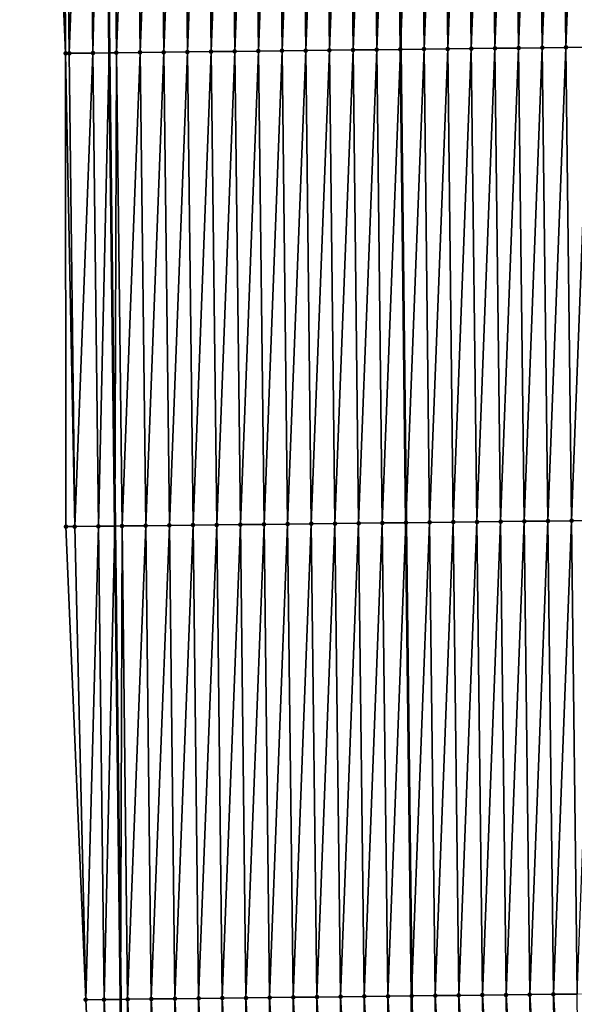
# Model space of a CAD drawing. Header units: feet. Extents: x 2007189 to 2022806, y 818621 to 837694.
# Tile 445 of 656: x 2011342 to 2011366, y 829847 to 829888. Entities that reach past the tile are written whole.
import ezdxf

# ---------------------------------------------------------------- set-up
doc = ezdxf.new("R2010")
doc.units = ezdxf.units.FT
doc.header["$MEASUREMENT"] = 0
for name, color, linetype, lineweight in [('EP_Travel Lane', 172, 'Continuous', 53), ('Road Shots', 141, 'Continuous', 100), ('Road X-Section', 40, 'Continuous', 13), ('STRIPING', 60, 'Continuous', 53)]:
    doc.layers.add(name, color=color, linetype=linetype, lineweight=lineweight)
doc.layers.add('I-77-MM17-21_SB-Surface-Border', color=7, linetype='Continuous')
doc.layers.add('I-77-MM17-21_SB-Surface-TIN', color=7, linetype='Continuous')

msp = doc.modelspace()

# ---------------------------------------------------------------- linework, layer by layer
at = {"layer": 'EP_Travel Lane'}
msp.add_polyline3d([(2011344.186968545, 830046.8779336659, 322.9936721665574), (2011344.42293212, 830026.8797631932, 322.8613588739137), (2011344.658897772, 830006.8814166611, 322.7549636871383), (2011344.89486232, 829986.883163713, 322.6347683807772), (2011345.130824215, 829966.8851356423, 322.4814640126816), (2011345.366787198, 829946.8870153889, 322.3417379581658), (2011345.602749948, 829926.8889147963, 322.1991160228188), (2011345.83871371, 829906.8907284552, 322.0691247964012), (2011346.074677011, 829886.892581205, 321.933375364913), (2011346.310638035, 829866.8946269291, 321.7692008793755), (2011346.54660245, 829846.8963853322, 321.6473641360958), (2011346.754368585, 829826.9299064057, 321.5254912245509), (2011346.958830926, 829806.9311855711, 321.4260639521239), (2011347.163291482, 829786.9326392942, 321.2980716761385), (2011347.367752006, 829766.9340962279, 321.1695711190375), (2011347.572211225, 829746.9356807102, 321.0201643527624), (2011347.77667085, 829726.9372255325, 320.8772647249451), (2011347.981133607, 829706.9384640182, 320.784511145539)], dxfattribs=at)
at = {"layer": 'I-77-MM17-21_SB-Surface-Border', "color": 3, "linetype": 'Continuous', "lineweight": -3}
msp.add_polyline3d([(2011347.614775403, 829706.9347306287, 320.7751653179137), (2011347.147484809, 829726.9308049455, 320.8626599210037), (2011345.864138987, 829746.9182910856, 320.9738803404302), (2011344.753835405, 829766.9074934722, 321.097248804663), (2011346.501103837, 829786.925865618, 321.2853714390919), (2011345.630059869, 829806.9176569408, 321.3901583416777), (2011346.034659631, 829826.9225764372, 321.506434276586), (2011345.0812635, 829846.8794237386, 321.5990251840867), (2011344.240529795, 829866.8706059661, 321.7096060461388), (2011344.230729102, 829886.8712226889, 321.8746733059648), (2011343.382861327, 829906.8622909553, 321.9896572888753), (2011344.960706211, 829926.8814643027, 322.1806910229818), (2011343.873685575, 829946.8696913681, 322.2985306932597), (2011344.033662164, 829966.8723848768, 322.4527653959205), (2011342.288369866, 829986.8529598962, 322.5536640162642), (2011343.26540961, 830006.8652320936, 322.7170454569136), (2011342.745049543, 830026.8602885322, 322.8137895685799), (2011342.829356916, 830046.8621758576, 322.955245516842)], dxfattribs=at)
at = {"layer": 'I-77-MM17-21_SB-Surface-TIN', "color": 128, "linetype": 'Continuous', "lineweight": -3}
for points in [[(2011351.380503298, 829886.9544580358, 322.0405392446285), (2011352.144473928, 829906.9642168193, 322.2038118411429), (2011351.144541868, 829906.9525594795, 322.1830382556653)], [(2011351.380503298, 829886.9544580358, 322.0405392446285), (2011352.380435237, 829886.9661256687, 322.0597966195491), (2011352.144473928, 829906.9642168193, 322.2038118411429)], [(2011352.380435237, 829886.9661256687, 322.0597966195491), (2011353.144406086, 829906.9758660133, 322.2257852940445), (2011352.144473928, 829906.9642168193, 322.2038118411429)], [(2011352.380435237, 829886.9661256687, 322.0597966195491), (2011353.380367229, 829886.9777888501, 322.0797097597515), (2011353.144406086, 829906.9758660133, 322.2257852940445)], [(2011353.380367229, 829886.9777888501, 322.0797097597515), (2011354.144338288, 829906.9875113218, 322.24833107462), (2011353.144406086, 829906.9758660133, 322.2257852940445)], [(2011353.380367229, 829886.9777888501, 322.0797097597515), (2011354.380299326, 829886.9894431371, 322.1009330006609), (2011354.144338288, 829906.9875113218, 322.24833107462)], [(2011354.380299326, 829886.9894431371, 322.1009330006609), (2011355.14427057, 829906.9991499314, 322.2718636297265), (2011354.144338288, 829906.9875113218, 322.24833107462)], [(2011354.380299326, 829886.9894431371, 322.1009330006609), (2011355.380231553, 829887.0010864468, 322.1237732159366), (2011355.14427057, 829906.9991499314, 322.2718636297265)], [(2011355.380231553, 829887.0010864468, 322.1237732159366), (2011356.144202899, 829907.0107845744, 322.2959804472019), (2011355.14427057, 829906.9991499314, 322.2718636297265)], [(2011355.380231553, 829887.0010864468, 322.1237732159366), (2011356.380163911, 829887.0127185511, 322.1482640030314), (2011356.144202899, 829907.0107845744, 322.2959804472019)], [(2011356.380163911, 829887.0127185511, 322.1482640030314), (2011357.144135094, 829907.0224304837, 322.3184377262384), (2011356.144202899, 829907.0107845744, 322.2959804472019)], [(2011356.380163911, 829887.0127185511, 322.1482640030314), (2011357.380096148, 829887.0243610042, 322.1712303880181), (2011357.144135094, 829907.0224304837, 322.3184377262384)], [(2011357.380096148, 829887.0243610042, 322.1712303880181), (2011358.144067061, 829907.0340958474, 322.3380293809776), (2011357.144135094, 829907.0224304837, 322.3184377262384)], [(2011357.380096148, 829887.0243610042, 322.1712303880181), (2011358.380028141, 829887.0360240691, 322.1911606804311), (2011358.144067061, 829907.0340958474, 322.3380293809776)], [(2011358.380028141, 829887.0360240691, 322.1911606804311), (2011358.14531857, 829907.0341104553, 322.3380527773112), (2011358.144067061, 829907.0340958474, 322.3380293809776)], [(2011359.143998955, 829907.0457673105, 322.3567226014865), (2011358.14531857, 829907.0341104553, 322.3380527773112), (2011358.381280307, 829887.0360386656, 322.1911868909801)], [(2011358.380028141, 829887.0360240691, 322.1911606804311), (2011358.381280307, 829887.0360386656, 322.1911868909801), (2011358.14531857, 829907.0341104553, 322.3380527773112)], [(2011359.379960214, 829887.047680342, 322.2120914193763), (2011359.143998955, 829907.0457673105, 322.3567226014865), (2011358.381280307, 829887.0360386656, 322.1911868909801)], [(2011359.379960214, 829887.047680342, 322.2120914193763), (2011360.143930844, 829907.0574392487, 322.3753458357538), (2011359.143998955, 829907.0457673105, 322.3567226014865)], [(2011359.379960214, 829887.047680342, 322.2120914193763), (2011360.379892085, 829887.0593538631, 322.2304814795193), (2011360.143930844, 829907.0574392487, 322.3753458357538)], [(2011360.379892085, 829887.0593538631, 322.2304814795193), (2011361.143862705, 829907.0691135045, 322.3936277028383), (2011360.143930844, 829907.0574392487, 322.3753458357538)], [(2011360.379892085, 829887.0593538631, 322.2304814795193), (2011361.379823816, 829887.0710390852, 322.2471480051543), (2011361.143862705, 829907.0691135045, 322.3936277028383)], [(2011361.379823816, 829887.0710390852, 322.2471480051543), (2011362.143794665, 829907.0807793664, 322.4131459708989), (2011361.143862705, 829907.0691135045, 322.3936277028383)], [(2011361.379823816, 829887.0710390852, 322.2471480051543), (2011362.379755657, 829887.082715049, 322.265178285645), (2011362.143794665, 829907.0807793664, 322.4131459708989)], [(2011362.379755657, 829887.082715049, 322.265178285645), (2011363.143726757, 829907.092434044, 322.4343116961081), (2011362.143794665, 829907.0807793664, 322.4131459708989)], [(2011362.379755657, 829887.082715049, 322.265178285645), (2011363.379687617, 829887.0943809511, 322.2846906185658), (2011363.143726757, 829907.092434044, 322.4343116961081)], [(2011363.379687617, 829887.0943809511, 322.2846906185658), (2011364.143658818, 829907.104091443, 322.4550765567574), (2011363.143726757, 829907.092434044, 322.4343116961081)], [(2011363.379687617, 829887.0943809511, 322.2846906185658), (2011364.379619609, 829887.1060441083, 322.3046073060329), (2011364.143658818, 829907.104091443, 322.4550765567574)], [(2011364.379619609, 829887.1060441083, 322.3046073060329), (2011365.143590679, 829907.1157656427, 322.4733666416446), (2011364.143658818, 829907.104091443, 322.4550765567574)], [(2011364.379619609, 829887.1060441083, 322.3046073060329), (2011365.379551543, 829887.1177121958, 322.3237977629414), (2011365.143590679, 829907.1157656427, 322.4733666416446)], [(2011365.379551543, 829887.1177121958, 322.3237977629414), (2011366.143522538, 829907.1274401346, 322.4916137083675), (2011365.143590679, 829907.1157656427, 322.4733666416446)], [(2011365.379551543, 829887.1177121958, 322.3237977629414), (2011366.379483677, 829887.1293633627, 322.3454805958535), (2011366.143522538, 829907.1274401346, 322.4916137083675)], [(2011344.230729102, 829886.8712226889, 321.8746733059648), (2011344.145015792, 829906.8710978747, 322.0170344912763), (2011343.382861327, 829906.8622909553, 321.9896572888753)], [(2011344.380977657, 829886.8729596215, 321.8799574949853), (2011345.144948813, 829906.882673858, 322.0497919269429), (2011344.145015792, 829906.8710978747, 322.0170344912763)], [(2011344.230729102, 829886.8712226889, 321.8746733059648), (2011344.380977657, 829886.8729596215, 321.8799574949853), (2011344.145015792, 829906.8710978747, 322.0170344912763)], [(2011344.380977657, 829886.8729596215, 321.8799574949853), (2011345.380910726, 829886.8845315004, 321.9133194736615), (2011345.144948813, 829906.882673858, 322.0497919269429)], [(2011345.380910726, 829886.8845315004, 321.9133194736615), (2011345.83871371, 829906.8907284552, 322.0691247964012), (2011345.144948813, 829906.882673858, 322.0497919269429)], [(2011345.380910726, 829886.8845315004, 321.9133194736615), (2011346.074677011, 829886.892581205, 321.933375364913), (2011345.83871371, 829906.8907284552, 322.0691247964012)], [(2011346.144881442, 829906.8942830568, 322.0776566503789), (2011345.83871371, 829906.8907284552, 322.0691247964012), (2011346.074677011, 829886.892581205, 321.933375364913)], [(2011346.380843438, 829886.8961336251, 321.9422262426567), (2011346.144881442, 829906.8942830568, 322.0776566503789), (2011346.074677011, 829886.892581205, 321.933375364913)], [(2011346.380843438, 829886.8961336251, 321.9422262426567), (2011347.144813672, 829906.9059260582, 322.1005422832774), (2011346.144881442, 829906.8942830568, 322.0776566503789)], [(2011346.380843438, 829886.8961336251, 321.9422262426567), (2011347.380775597, 829886.9077826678, 321.9642220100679), (2011347.144813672, 829906.9059260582, 322.1005422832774)], [(2011347.380775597, 829886.9077826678, 321.9642220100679), (2011348.144745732, 829906.9175834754, 322.1213044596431), (2011347.144813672, 829906.9059260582, 322.1005422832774)], [(2011347.380775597, 829886.9077826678, 321.9642220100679), (2011348.380707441, 829886.9194584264, 321.9822824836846), (2011348.144745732, 829906.9175834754, 322.1213044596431)], [(2011348.380707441, 829886.9194584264, 321.9822824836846), (2011349.144677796, 829906.9292405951, 322.1421104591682), (2011348.144745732, 829906.9175834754, 322.1213044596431)], [(2011348.380707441, 829886.9194584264, 321.9822824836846), (2011349.380639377, 829886.9311263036, 322.0015039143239), (2011349.144677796, 829906.9292405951, 322.1421104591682)], [(2011349.380639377, 829886.9311263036, 322.0015039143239), (2011350.144609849, 829906.9408985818, 322.1627887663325), (2011349.144677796, 829906.9292405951, 322.1421104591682)], [(2011349.380639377, 829886.9311263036, 322.0015039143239), (2011350.380571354, 829886.942790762, 322.0212289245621), (2011350.144609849, 829906.9408985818, 322.1627887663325)], [(2011350.380571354, 829886.942790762, 322.0212289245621), (2011351.144541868, 829906.9525594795, 322.1830382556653), (2011350.144609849, 829906.9408985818, 322.1627887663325)], [(2011350.380571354, 829886.942790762, 322.0212289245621), (2011351.380503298, 829886.9544580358, 322.0405392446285), (2011351.144541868, 829906.9525594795, 322.1830382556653)], [(2011353.616327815, 829866.9797589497, 321.926672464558), (2011354.380299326, 829886.9894431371, 322.1009330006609), (2011353.380367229, 829886.9777888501, 322.0797097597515)], [(2011353.616327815, 829866.9797589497, 321.926672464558), (2011354.616260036, 829866.9914027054, 321.9494469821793), (2011354.380299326, 829886.9894431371, 322.1009330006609)], [(2011354.616260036, 829866.9914027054, 321.9494469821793), (2011355.380231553, 829887.0010864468, 322.1237732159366), (2011354.380299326, 829886.9894431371, 322.1009330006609)], [(2011354.616260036, 829866.9914027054, 321.9494469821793), (2011355.616192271, 829867.003045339, 321.9723867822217), (2011355.380231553, 829887.0010864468, 322.1237732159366)], [(2011355.616192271, 829867.003045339, 321.9723867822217), (2011356.380163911, 829887.0127185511, 322.1482640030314), (2011355.380231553, 829887.0010864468, 322.1237732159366)], [(2011355.616192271, 829867.003045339, 321.9723867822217), (2011356.616124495, 829867.0146887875, 321.9952065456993), (2011356.380163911, 829887.0127185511, 322.1482640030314)], [(2011356.616124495, 829867.0146887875, 321.9952065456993), (2011357.380096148, 829887.0243610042, 322.1712303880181), (2011356.380163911, 829887.0127185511, 322.1482640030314)], [(2011356.616124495, 829867.0146887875, 321.9952065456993), (2011357.61605659, 829867.0263432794, 322.0163996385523), (2011357.380096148, 829887.0243610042, 322.1712303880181)], [(2011357.61605659, 829867.0263432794, 322.0163996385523), (2011358.380028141, 829887.0360240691, 322.1911606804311), (2011357.380096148, 829887.0243610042, 322.1712303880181)], [(2011357.61605659, 829867.0263432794, 322.0163996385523), (2011358.615988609, 829867.038004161, 322.036651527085), (2011358.380028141, 829887.0360240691, 322.1911606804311)], [(2011358.615988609, 829867.038004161, 322.036651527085), (2011358.381280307, 829887.0360386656, 322.1911868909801), (2011358.380028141, 829887.0360240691, 322.1911606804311)], [(2011359.379960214, 829887.047680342, 322.2120914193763), (2011358.381280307, 829887.0360386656, 322.1911868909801), (2011358.617241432, 829867.0380187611, 322.036678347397)], [(2011358.615988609, 829867.038004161, 322.036651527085), (2011358.617241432, 829867.0380187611, 322.036678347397), (2011358.381280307, 829887.0360386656, 322.1911868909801)], [(2011359.61592072, 829867.0496572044, 322.0580579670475), (2011359.379960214, 829887.047680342, 322.2120914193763), (2011358.617241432, 829867.0380187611, 322.036678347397)], [(2011359.61592072, 829867.0496572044, 322.0580579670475), (2011360.379892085, 829887.0593538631, 322.2304814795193), (2011359.379960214, 829887.047680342, 322.2120914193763)], [(2011359.61592072, 829867.0496572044, 322.0580579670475), (2011360.615852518, 829867.0613369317, 322.0755338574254), (2011360.379892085, 829887.0593538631, 322.2304814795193)], [(2011360.615852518, 829867.0613369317, 322.0755338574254), (2011361.379823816, 829887.0710390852, 322.2471480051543), (2011360.379892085, 829887.0593538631, 322.2304814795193)], [(2011360.615852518, 829867.0613369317, 322.0755338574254), (2011361.61578419, 829867.0730271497, 322.0914644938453), (2011361.379823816, 829887.0710390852, 322.2471480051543)], [(2011361.61578419, 829867.0730271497, 322.0914644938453), (2011362.379755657, 829887.082715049, 322.265178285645), (2011361.379823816, 829887.0710390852, 322.2471480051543)], [(2011361.61578419, 829867.0730271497, 322.0914644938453), (2011362.615716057, 829867.084700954, 322.1098128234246), (2011362.379755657, 829887.082715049, 322.265178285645)], [(2011362.615716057, 829867.084700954, 322.1098128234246), (2011363.379687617, 829887.0943809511, 322.2846906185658), (2011362.379755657, 829887.082715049, 322.265178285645)], [(2011362.615716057, 829867.084700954, 322.1098128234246), (2011363.615648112, 829867.0963587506, 322.1305191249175), (2011363.379687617, 829887.0943809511, 322.2846906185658)], [(2011363.615648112, 829867.0963587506, 322.1305191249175), (2011364.379619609, 829887.1060441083, 322.3046073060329), (2011363.379687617, 829887.0943809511, 322.2846906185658)], [(2011363.615648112, 829867.0963587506, 322.1305191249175), (2011364.615580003, 829867.1080305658, 322.1491604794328), (2011364.379619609, 829887.1060441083, 322.3046073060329)], [(2011364.615580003, 829867.1080305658, 322.1491604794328), (2011365.379551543, 829887.1177121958, 322.3237977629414), (2011364.379619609, 829887.1060441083, 322.3046073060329)], [(2011364.615580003, 829867.1080305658, 322.1491604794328), (2011365.61551174, 829867.1197152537, 322.1659056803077), (2011365.379551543, 829887.1177121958, 322.3237977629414)], [(2011365.61551174, 829867.1197152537, 322.1659056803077), (2011366.379483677, 829887.1293633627, 322.3454805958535), (2011365.379551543, 829887.1177121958, 322.3237977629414)], [(2011365.61551174, 829867.1197152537, 322.1659056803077), (2011366.615443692, 829867.1313818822, 322.1853110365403), (2011366.379483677, 829887.1293633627, 322.3454805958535)], [(2011344.616937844, 829866.8749635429, 321.7219382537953), (2011344.380977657, 829886.8729596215, 321.8799574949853), (2011344.230729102, 829886.8712226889, 321.8746733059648)], [(2011344.240529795, 829866.8706059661, 321.7096060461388), (2011344.616937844, 829866.8749635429, 321.7219382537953), (2011344.230729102, 829886.8712226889, 321.8746733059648)], [(2011344.616937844, 829866.8749635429, 321.7219382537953), (2011345.380910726, 829886.8845315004, 321.9133194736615), (2011344.380977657, 829886.8729596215, 321.8799574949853)], [(2011344.616937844, 829866.8749635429, 321.7219382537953), (2011345.616870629, 829866.8865594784, 321.751756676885), (2011345.380910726, 829886.8845315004, 321.9133194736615)], [(2011345.616870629, 829866.8865594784, 321.751756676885), (2011346.074677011, 829886.892581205, 321.933375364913), (2011345.380910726, 829886.8845315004, 321.9133194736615)], [(2011345.616870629, 829866.8865594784, 321.751756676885), (2011346.310638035, 829866.8946269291, 321.7692008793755), (2011346.074677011, 829886.892581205, 321.933375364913)], [(2011346.380843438, 829886.8961336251, 321.9422262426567), (2011346.074677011, 829886.892581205, 321.933375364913), (2011346.310638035, 829866.8946269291, 321.7692008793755)], [(2011346.61680304, 829866.8981871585, 321.77689914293), (2011346.380843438, 829886.8961336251, 321.9422262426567), (2011346.310638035, 829866.8946269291, 321.7692008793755)], [(2011346.61680304, 829866.8981871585, 321.77689914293), (2011347.380775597, 829886.9077826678, 321.9642220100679), (2011346.380843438, 829886.8961336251, 321.9422262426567)], [(2011346.61680304, 829866.8981871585, 321.77689914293), (2011347.61673514, 829866.9098412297, 321.7981541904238), (2011347.380775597, 829886.9077826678, 321.9642220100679)], [(2011347.61673514, 829866.9098412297, 321.7981541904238), (2011348.380707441, 829886.9194584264, 321.9822824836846), (2011347.380775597, 829886.9077826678, 321.9642220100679)], [(2011347.61673514, 829866.9098412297, 321.7981541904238), (2011348.616667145, 829866.9215032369, 321.8182402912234), (2011348.380707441, 829886.9194584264, 321.9822824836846)], [(2011348.616667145, 829866.9215032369, 321.8182402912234), (2011349.380639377, 829886.9311263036, 322.0015039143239), (2011348.380707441, 829886.9194584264, 321.9822824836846)], [(2011348.616667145, 829866.9215032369, 321.8182402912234), (2011349.616599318, 829866.9331511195, 321.8404069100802), (2011349.380639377, 829886.9311263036, 322.0015039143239)], [(2011349.616599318, 829866.9331511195, 321.8404069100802), (2011350.380571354, 829886.942790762, 322.0212289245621), (2011349.380639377, 829886.9311263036, 322.0015039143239)], [(2011349.616599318, 829866.9331511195, 321.8404069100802), (2011350.616531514, 829866.944796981, 321.8628712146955), (2011350.380571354, 829886.942790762, 322.0212289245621)], [(2011350.616531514, 829866.944796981, 321.8628712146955), (2011351.380503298, 829886.9544580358, 322.0405392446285), (2011350.380571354, 829886.942790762, 322.0212289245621)], [(2011350.616531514, 829866.944796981, 321.8628712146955), (2011351.616463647, 829866.956448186, 321.8845484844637), (2011351.380503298, 829886.9544580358, 322.0405392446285)], [(2011351.616463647, 829866.956448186, 321.8845484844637), (2011352.380435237, 829886.9661256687, 322.0597966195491), (2011351.380503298, 829886.9544580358, 322.0405392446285)], [(2011351.616463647, 829866.956448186, 321.8845484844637), (2011352.616395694, 829866.9681066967, 321.9051495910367), (2011352.380435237, 829886.9661256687, 322.0597966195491)], [(2011352.616395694, 829866.9681066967, 321.9051495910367), (2011353.380367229, 829886.9777888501, 322.0797097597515), (2011352.380435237, 829886.9661256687, 322.0597966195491)], [(2011352.616395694, 829866.9681066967, 321.9051495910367), (2011353.616327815, 829866.9797589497, 321.926672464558), (2011353.380367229, 829886.9777888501, 322.0797097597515)], [(2011355.852155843, 829847.0047623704, 321.8566354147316), (2011356.616124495, 829867.0146887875, 321.9952065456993), (2011355.616192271, 829867.003045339, 321.9723867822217)], [(2011355.852155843, 829847.0047623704, 321.8566354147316), (2011356.852088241, 829847.0163911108, 321.8816210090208), (2011356.616124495, 829867.0146887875, 321.9952065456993)], [(2011356.852088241, 829847.0163911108, 321.8816210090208), (2011357.61605659, 829867.0263432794, 322.0163996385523), (2011356.616124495, 829867.0146887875, 321.9952065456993)], [(2011356.852088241, 829847.0163911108, 321.8816210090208), (2011357.85202046, 829847.0280350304, 321.9043707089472), (2011357.61605659, 829867.0263432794, 322.0163996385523)], [(2011357.85202046, 829847.0280350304, 321.9043707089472), (2011358.615988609, 829867.038004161, 322.036651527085), (2011357.61605659, 829867.0263432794, 322.0163996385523)], [(2011357.85202046, 829847.0280350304, 321.9043707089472), (2011358.851952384, 829847.0397039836, 321.9234329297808), (2011358.615988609, 829867.038004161, 322.036651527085)], [(2011358.851952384, 829847.0397039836, 321.9234329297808), (2011358.617241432, 829867.0380187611, 322.036678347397), (2011358.615988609, 829867.038004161, 322.036651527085)], [(2011359.61592072, 829867.0496572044, 322.0580579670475), (2011358.617241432, 829867.0380187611, 322.036678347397), (2011358.853205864, 829847.0397186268, 321.9234545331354)], [(2011358.851952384, 829847.0397039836, 321.9234329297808), (2011358.853205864, 829847.0397186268, 321.9234545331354), (2011358.617241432, 829867.0380187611, 322.036678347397)], [(2011359.851884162, 829847.0513853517, 321.9406664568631), (2011359.61592072, 829867.0496572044, 322.0580579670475), (2011358.853205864, 829847.0397186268, 321.9234545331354)], [(2011359.851884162, 829847.0513853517, 321.9406664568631), (2011360.615852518, 829867.0613369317, 322.0755338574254), (2011359.61592072, 829867.0496572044, 322.0580579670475)], [(2011359.851884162, 829847.0513853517, 321.9406664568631), (2011360.851815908, 829847.0630693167, 321.9575174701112), (2011360.615852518, 829867.0613369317, 322.0755338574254)], [(2011360.851815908, 829847.0630693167, 321.9575174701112), (2011361.61578419, 829867.0730271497, 322.0914644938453), (2011360.615852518, 829867.0613369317, 322.0755338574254)], [(2011360.851815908, 829847.0630693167, 321.9575174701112), (2011361.851747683, 829847.0747508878, 321.9747210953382), (2011361.61578419, 829867.0730271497, 322.0914644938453)], [(2011361.851747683, 829847.0747508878, 321.9747210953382), (2011362.615716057, 829867.084700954, 322.1098128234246), (2011361.61578419, 829867.0730271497, 322.0914644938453)], [(2011361.851747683, 829847.0747508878, 321.9747210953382), (2011362.851679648, 829847.0864163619, 321.9942957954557), (2011362.615716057, 829867.084700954, 322.1098128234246)], [(2011362.851679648, 829847.0864163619, 321.9942957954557), (2011363.615648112, 829867.0963587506, 322.1305191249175), (2011362.615716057, 829867.084700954, 322.1098128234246)], [(2011362.851679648, 829847.0864163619, 321.9942957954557), (2011363.851611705, 829847.0980740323, 322.0150199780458), (2011363.615648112, 829867.0963587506, 322.1305191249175)], [(2011363.851611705, 829847.0980740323, 322.0150199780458), (2011364.615580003, 829867.1080305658, 322.1491604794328), (2011363.615648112, 829867.0963587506, 322.1305191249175)], [(2011363.851611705, 829847.0980740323, 322.0150199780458), (2011364.851543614, 829847.1097442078, 322.0339022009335), (2011364.615580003, 829867.1080305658, 322.1491604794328)], [(2011364.851543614, 829847.1097442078, 322.0339022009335), (2011365.61551174, 829867.1197152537, 322.1659056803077), (2011364.615580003, 829867.1080305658, 322.1491604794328)], [(2011364.851543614, 829847.1097442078, 322.0339022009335), (2011365.851475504, 829847.1214160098, 322.0525447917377), (2011365.61551174, 829867.1197152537, 322.1659056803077)], [(2011365.851475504, 829847.1214160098, 322.0525447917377), (2011366.615443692, 829867.1313818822, 322.1853110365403), (2011365.61551174, 829867.1197152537, 322.1659056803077)], [(2011345.0812635, 829846.8794237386, 321.5990251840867), (2011344.616937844, 829866.8749635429, 321.7219382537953), (2011344.240529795, 829866.8706059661, 321.7096060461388)], [(2011345.0812635, 829846.8794237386, 321.5990251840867), (2011345.616870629, 829866.8865594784, 321.751756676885), (2011344.616937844, 829866.8749635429, 321.7219382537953)], [(2011345.0812635, 829846.8794237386, 321.5990251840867), (2011345.852833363, 829846.8883476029, 321.6255401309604), (2011345.616870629, 829866.8865594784, 321.751756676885)], [(2011345.852833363, 829846.8883476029, 321.6255401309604), (2011346.310638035, 829866.8946269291, 321.7692008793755), (2011345.616870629, 829866.8865594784, 321.751756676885)], [(2011345.852833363, 829846.8883476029, 321.6255401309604), (2011346.54660245, 829846.8963853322, 321.6473641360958), (2011346.310638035, 829866.8946269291, 321.7692008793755)], [(2011346.61680304, 829866.8981871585, 321.77689914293), (2011346.310638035, 829866.8946269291, 321.7692008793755), (2011346.54660245, 829846.8963853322, 321.6473641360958)], [(2011346.852766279, 829846.899932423, 321.6569951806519), (2011346.61680304, 829866.8981871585, 321.77689914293), (2011346.54660245, 829846.8963853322, 321.6473641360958)], [(2011346.852766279, 829846.899932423, 321.6569951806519), (2011347.61673514, 829866.9098412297, 321.7981541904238), (2011346.61680304, 829866.8981871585, 321.77689914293)], [(2011346.852766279, 829846.899932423, 321.6569951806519), (2011347.852698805, 829846.911550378, 321.6835694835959), (2011347.61673514, 829866.9098412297, 321.7981541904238)], [(2011347.852698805, 829846.911550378, 321.6835694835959), (2011348.616667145, 829866.9215032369, 321.8182402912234), (2011347.61673514, 829866.9098412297, 321.7981541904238)], [(2011347.852698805, 829846.911550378, 321.6835694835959), (2011348.852630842, 829846.9232097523, 321.7040426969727), (2011348.616667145, 829866.9215032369, 321.8182402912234)], [(2011348.852630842, 829846.9232097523, 321.7040426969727), (2011349.616599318, 829866.9331511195, 321.8404069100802), (2011348.616667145, 829866.9215032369, 321.8182402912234)], [(2011348.852630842, 829846.9232097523, 321.7040426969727), (2011349.852562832, 829846.9348730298, 321.7239409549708), (2011349.616599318, 829866.9331511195, 321.8404069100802)], [(2011349.852562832, 829846.9348730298, 321.7239409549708), (2011350.616531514, 829866.944796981, 321.8628712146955), (2011349.616599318, 829866.9331511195, 321.8404069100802)], [(2011349.852562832, 829846.9348730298, 321.7239409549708), (2011350.852494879, 829846.9465315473, 321.7445403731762), (2011350.616531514, 829866.944796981, 321.8628712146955)], [(2011350.852494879, 829846.9465315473, 321.7445403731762), (2011351.616463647, 829866.956448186, 321.8845484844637), (2011350.616531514, 829866.944796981, 321.8628712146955)], [(2011350.852494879, 829846.9465315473, 321.7445403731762), (2011351.852426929, 829846.9581898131, 321.7651769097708), (2011351.616463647, 829866.956448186, 321.8845484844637)], [(2011351.852426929, 829846.9581898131, 321.7651769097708), (2011352.616395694, 829866.9681066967, 321.9051495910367), (2011351.616463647, 829866.956448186, 321.8845484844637)], [(2011351.852426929, 829846.9581898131, 321.7651769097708), (2011352.852358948, 829846.9698507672, 321.7854173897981), (2011352.616395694, 829866.9681066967, 321.9051495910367)], [(2011352.852358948, 829846.9698507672, 321.7854173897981), (2011353.616327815, 829866.9797589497, 321.926672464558), (2011352.616395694, 829866.9681066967, 321.9051495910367)], [(2011352.852358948, 829846.9698507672, 321.7854173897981), (2011353.852291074, 829846.9815025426, 321.8070099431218), (2011353.616327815, 829866.9797589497, 321.926672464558)], [(2011353.852291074, 829846.9815025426, 321.8070099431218), (2011354.616260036, 829866.9914027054, 321.9494469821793), (2011353.616327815, 829866.9797589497, 321.926672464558)], [(2011353.852291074, 829846.9815025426, 321.8070099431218), (2011354.8522234, 829846.9931374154, 321.8310922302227), (2011354.616260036, 829866.9914027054, 321.9494469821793)], [(2011354.8522234, 829846.9931374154, 321.8310922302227), (2011355.616192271, 829867.003045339, 321.9723867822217), (2011354.616260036, 829866.9914027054, 321.9494469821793)], [(2011354.8522234, 829846.9931374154, 321.8310922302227), (2011355.852155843, 829847.0047623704, 321.8566354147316), (2011355.616192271, 829867.003045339, 321.9723867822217)], [(2011360.061835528, 829827.0659701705, 321.7907825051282), (2011359.851884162, 829847.0513853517, 321.9406664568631), (2011358.853205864, 829847.0397186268, 321.9234545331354)], [(2011361.061783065, 829827.0762139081, 321.8075007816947), (2011360.851815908, 829847.0630693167, 321.9575174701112), (2011359.851884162, 829847.0513853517, 321.9406664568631)], [(2011360.061835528, 829827.0659701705, 321.7907825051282), (2011361.061783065, 829827.0762139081, 321.8075007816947), (2011359.851884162, 829847.0513853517, 321.9406664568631)], [(2011362.061730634, 829827.0864544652, 321.8247395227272), (2011361.851747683, 829847.0747508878, 321.9747210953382), (2011360.851815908, 829847.0630693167, 321.9575174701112)], [(2011361.061783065, 829827.0762139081, 321.8075007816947), (2011362.061730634, 829827.0864544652, 321.8247395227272), (2011360.851815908, 829847.0630693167, 321.9575174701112)], [(2011363.061678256, 829827.0966900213, 321.8427966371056), (2011362.851679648, 829847.0864163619, 321.9942957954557), (2011361.851747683, 829847.0747508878, 321.9747210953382)], [(2011362.061730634, 829827.0864544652, 321.8247395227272), (2011363.061678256, 829827.0966900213, 321.8427966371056), (2011361.851747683, 829847.0747508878, 321.9747210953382)], [(2011364.061625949, 829827.1069186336, 321.8619900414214), (2011363.851611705, 829847.0980740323, 322.0150199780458), (2011362.851679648, 829847.0864163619, 321.9942957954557)], [(2011363.061678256, 829827.0966900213, 321.8427966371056), (2011364.061625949, 829827.1069186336, 321.8619900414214), (2011362.851679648, 829847.0864163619, 321.9942957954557)], [(2011365.061573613, 829827.1171501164, 321.8807136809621), (2011364.851543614, 829847.1097442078, 322.0339022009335), (2011363.851611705, 829847.0980740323, 322.0150199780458)], [(2011364.061625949, 829827.1069186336, 321.8619900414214), (2011365.061573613, 829827.1171501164, 321.8807136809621), (2011363.851611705, 829847.0980740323, 322.0150199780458)], [(2011366.061521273, 829827.127381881, 321.899391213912), (2011365.851475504, 829847.1214160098, 322.0525447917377), (2011364.851543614, 829847.1097442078, 322.0339022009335)], [(2011365.061573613, 829827.1171501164, 321.8807136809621), (2011366.061521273, 829827.127381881, 321.899391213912), (2011364.851543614, 829847.1097442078, 322.0339022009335)], [(2011346.034659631, 829826.9225764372, 321.506434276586), (2011345.852833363, 829846.8883476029, 321.6255401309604), (2011345.0812635, 829846.8794237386, 321.5990251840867)], [(2011345.852833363, 829846.8883476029, 321.6255401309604), (2011346.754368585, 829826.9299064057, 321.5254912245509), (2011346.54660245, 829846.8963853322, 321.6473641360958)], [(2011346.062566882, 829826.9228604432, 321.5072090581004), (2011346.754368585, 829826.9299064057, 321.5254912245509), (2011345.852833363, 829846.8883476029, 321.6255401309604)], [(2011346.034659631, 829826.9225764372, 321.506434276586), (2011346.062566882, 829826.9228604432, 321.5072090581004), (2011345.852833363, 829846.8883476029, 321.6255401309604)], [(2011347.062515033, 829826.9330448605, 321.5336345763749), (2011346.852766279, 829846.899932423, 321.6569951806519), (2011346.54660245, 829846.8963853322, 321.6473641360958)], [(2011347.062515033, 829826.9330448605, 321.5336345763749), (2011346.54660245, 829846.8963853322, 321.6473641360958), (2011346.754368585, 829826.9299064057, 321.5254912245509)], [(2011348.062462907, 829826.943256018, 321.555684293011), (2011347.852698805, 829846.911550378, 321.6835694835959), (2011346.852766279, 829846.899932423, 321.6569951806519)], [(2011347.062515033, 829826.9330448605, 321.5336345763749), (2011348.062462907, 829826.943256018, 321.555684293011), (2011346.852766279, 829846.899932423, 321.6569951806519)], [(2011349.06241054, 829826.9534904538, 321.573924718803), (2011348.852630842, 829846.9232097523, 321.7040426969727), (2011347.852698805, 829846.911550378, 321.6835694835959)], [(2011348.062462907, 829826.943256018, 321.555684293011), (2011349.06241054, 829826.9534904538, 321.573924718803), (2011347.852698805, 829846.911550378, 321.6835694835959)], [(2011350.062358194, 829826.9637228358, 321.5925012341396), (2011349.852562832, 829846.9348730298, 321.7239409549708), (2011348.852630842, 829846.9232097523, 321.7040426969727)], [(2011349.06241054, 829826.9534904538, 321.573924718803), (2011350.062358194, 829826.9637228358, 321.5925012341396), (2011348.852630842, 829846.9232097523, 321.7040426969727)], [(2011351.062305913, 829826.9739489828, 321.6120980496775), (2011350.852494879, 829846.9465315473, 321.7445403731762), (2011349.852562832, 829846.9348730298, 321.7239409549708)], [(2011350.062358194, 829826.9637228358, 321.5925012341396), (2011351.062305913, 829826.9739489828, 321.6120980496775), (2011349.852562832, 829846.9348730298, 321.7239409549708)], [(2011352.062253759, 829826.9841628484, 321.6337046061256), (2011351.852426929, 829846.9581898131, 321.7651769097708), (2011350.852494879, 829846.9465315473, 321.7445403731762)], [(2011351.062305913, 829826.9739489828, 321.6120980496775), (2011352.062253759, 829826.9841628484, 321.6337046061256), (2011350.852494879, 829846.9465315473, 321.7445403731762)], [(2011353.062201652, 829826.9943721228, 321.65606247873), (2011352.852358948, 829846.9698507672, 321.7854173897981), (2011351.852426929, 829846.9581898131, 321.7651769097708)], [(2011352.062253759, 829826.9841628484, 321.6337046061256), (2011353.062201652, 829826.9943721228, 321.65606247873), (2011351.852426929, 829846.9581898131, 321.7651769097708)], [(2011354.062149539, 829827.0045820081, 321.6783203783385), (2011353.852291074, 829846.9815025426, 321.8070099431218), (2011352.852358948, 829846.9698507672, 321.7854173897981)], [(2011353.062201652, 829826.9943721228, 321.65606247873), (2011354.062149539, 829827.0045820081, 321.6783203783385), (2011352.852358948, 829846.9698507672, 321.7854173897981)], [(2011355.062097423, 829827.0147921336, 321.7005389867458), (2011354.8522234, 829846.9931374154, 321.8310922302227), (2011353.852291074, 829846.9815025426, 321.8070099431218)], [(2011354.062149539, 829827.0045820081, 321.6783203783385), (2011355.062097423, 829827.0147921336, 321.7005389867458), (2011353.852291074, 829846.9815025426, 321.8070099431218)], [(2011356.062045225, 829827.0250102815, 321.7214447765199), (2011355.852155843, 829847.0047623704, 321.8566354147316), (2011354.8522234, 829846.9931374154, 321.8310922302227)], [(2011355.062097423, 829827.0147921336, 321.7005389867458), (2011356.062045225, 829827.0250102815, 321.7214447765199), (2011354.8522234, 829846.9931374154, 321.8310922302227)], [(2011357.061992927, 829827.0352379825, 321.7407872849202), (2011356.852088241, 829847.0163911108, 321.8816210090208), (2011355.852155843, 829847.0047623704, 321.8566354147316)], [(2011356.062045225, 829827.0250102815, 321.7214447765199), (2011357.061992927, 829827.0352379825, 321.7407872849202), (2011355.852155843, 829847.0047623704, 321.8566354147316)], [(2011358.061940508, 829827.0454775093, 321.7581946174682), (2011357.85202046, 829847.0280350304, 321.9043707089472), (2011356.852088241, 829847.0163911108, 321.8816210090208)], [(2011357.061992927, 829827.0352379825, 321.7407872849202), (2011358.061940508, 829827.0454775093, 321.7581946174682), (2011356.852088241, 829847.0163911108, 321.8816210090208)], [(2011359.061888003, 829827.0557252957, 321.7742503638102), (2011358.851952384, 829847.0397039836, 321.9234329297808), (2011357.85202046, 829847.0280350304, 321.9043707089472)], [(2011358.061940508, 829827.0454775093, 321.7581946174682), (2011359.061888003, 829827.0557252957, 321.7742503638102), (2011357.85202046, 829847.0280350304, 321.9043707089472)], [(2011358.851952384, 829847.0397039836, 321.9234329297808), (2011359.062364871, 829827.0557301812, 321.7742582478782), (2011358.853205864, 829847.0397186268, 321.9234545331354)], [(2011359.061888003, 829827.0557252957, 321.7742503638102), (2011359.062364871, 829827.0557301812, 321.7742582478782), (2011358.851952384, 829847.0397039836, 321.9234329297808)], [(2011360.061835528, 829827.0659701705, 321.7907825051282), (2011358.853205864, 829847.0397186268, 321.9234545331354), (2011359.062364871, 829827.0557301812, 321.7742582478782)]]:
    msp.add_3dface(points, dxfattribs=at)
at = {"layer": 'Road Shots', "lineweight": 100}
for p in [(2011354.380299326, 829886.9894431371, 322.1009330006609), (2011355.380231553, 829887.0010864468, 322.1237732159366), (2011356.380163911, 829887.0127185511, 322.1482640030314), (2011357.380096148, 829887.0243610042, 322.1712303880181), (2011358.380028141, 829887.0360240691, 322.1911606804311), (2011359.379960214, 829887.047680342, 322.2120914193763), (2011360.379892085, 829887.0593538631, 322.2304814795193), (2011361.379823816, 829887.0710390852, 322.2471480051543), (2011362.379755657, 829887.082715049, 322.265178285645), (2011363.379687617, 829887.0943809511, 322.2846906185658), (2011364.379619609, 829887.1060441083, 322.3046073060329), (2011365.379551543, 829887.1177121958, 322.3237977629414), (2011344.230729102, 829886.8712226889, 321.8746733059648), (2011344.380977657, 829886.8729596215, 321.8799574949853), (2011345.380910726, 829886.8845315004, 321.9133194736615), (2011346.380843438, 829886.8961336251, 321.9422262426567), (2011347.380775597, 829886.9077826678, 321.9642220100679), (2011348.380707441, 829886.9194584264, 321.9822824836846), (2011349.380639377, 829886.9311263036, 322.0015039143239), (2011350.380571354, 829886.942790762, 322.0212289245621), (2011351.380503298, 829886.9544580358, 322.0405392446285), (2011352.380435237, 829886.9661256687, 322.0597966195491), (2011353.380367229, 829886.9777888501, 322.0797097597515), (2011356.616124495, 829867.0146887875, 321.9952065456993), (2011357.61605659, 829867.0263432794, 322.0163996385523), (2011358.615988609, 829867.038004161, 322.036651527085), (2011359.61592072, 829867.0496572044, 322.0580579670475), (2011360.615852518, 829867.0613369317, 322.0755338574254), (2011361.61578419, 829867.0730271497, 322.0914644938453), (2011362.615716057, 829867.084700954, 322.1098128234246), (2011363.615648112, 829867.0963587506, 322.1305191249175), (2011364.615580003, 829867.1080305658, 322.1491604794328), (2011365.61551174, 829867.1197152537, 322.1659056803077), (2011344.240529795, 829866.8706059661, 321.7096060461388), (2011344.616937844, 829866.8749635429, 321.7219382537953), (2011345.616870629, 829866.8865594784, 321.751756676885), (2011346.61680304, 829866.8981871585, 321.77689914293), (2011347.61673514, 829866.9098412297, 321.7981541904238), (2011348.616667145, 829866.9215032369, 321.8182402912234), (2011349.616599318, 829866.9331511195, 321.8404069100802), (2011350.616531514, 829866.944796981, 321.8628712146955), (2011351.616463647, 829866.956448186, 321.8845484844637), (2011352.616395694, 829866.9681066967, 321.9051495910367), (2011353.616327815, 829866.9797589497, 321.926672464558), (2011354.616260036, 829866.9914027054, 321.9494469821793), (2011355.616192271, 829867.003045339, 321.9723867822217), (2011359.851884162, 829847.0513853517, 321.9406664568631), (2011360.851815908, 829847.0630693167, 321.9575174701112), (2011361.851747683, 829847.0747508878, 321.9747210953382), (2011362.851679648, 829847.0864163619, 321.9942957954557), (2011363.851611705, 829847.0980740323, 322.0150199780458), (2011364.851543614, 829847.1097442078, 322.0339022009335), (2011345.0812635, 829846.8794237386, 321.5990251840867), (2011345.852833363, 829846.8883476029, 321.6255401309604), (2011346.852766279, 829846.899932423, 321.6569951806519), (2011347.852698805, 829846.911550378, 321.6835694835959), (2011348.852630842, 829846.9232097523, 321.7040426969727), (2011349.852562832, 829846.9348730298, 321.7239409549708), (2011350.852494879, 829846.9465315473, 321.7445403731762), (2011351.852426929, 829846.9581898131, 321.7651769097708), (2011352.852358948, 829846.9698507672, 321.7854173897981), (2011353.852291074, 829846.9815025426, 321.8070099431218), (2011354.8522234, 829846.9931374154, 321.8310922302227), (2011355.852155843, 829847.0047623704, 321.8566354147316), (2011356.852088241, 829847.0163911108, 321.8816210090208), (2011357.85202046, 829847.0280350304, 321.9043707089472), (2011358.851952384, 829847.0397039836, 321.9234329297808)]:
    msp.add_point(p, dxfattribs=at)
at = {"layer": 'Road X-Section', "extrusion": (-0.01179809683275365, 0.999907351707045, 0.006789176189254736), "elevation": 806082.1348864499, "flags": 128}
msp.add_lwpolyline([(-2021038.696368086, -5150.679071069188), (-2021037.696368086, -5150.64519351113), (-2021036.696368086, -5150.607613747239), (-2021035.696368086, -5150.574697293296), (-2021034.696368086, -5150.54591195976), (-2021033.696368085, -5150.503770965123), (-2021032.696368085, -5150.48178264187), (-2021031.696368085, -5150.459152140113), (-2021030.696368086, -5150.445660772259), (-2021029.696368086, -5150.434636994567), (-2021028.696368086, -5150.426086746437), (-2021027.696368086, -5150.417711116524), (-2021026.696368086, -5150.409352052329), (-2021025.696368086, -5150.398757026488), (-2021024.696368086, -5150.385911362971), (-2021023.696368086, -5150.372311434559), (-2021022.696368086, -5150.357882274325), (-2021021.696368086, -5150.347199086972), (-2021021.2648714, -5150.345520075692), (-2021021.188776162, -5150.345617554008), (-2021020.696368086, -5150.34890993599), (-2021020.459633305, -5150.352227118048), (-2021019.696368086, -5150.366085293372), (-2021018.696368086, -5150.38596234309), (-2021017.696368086, -5150.406856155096), (-2021016.696368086, -5150.428539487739), (-2021015.696368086, -5150.447730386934), (-2021014.696368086, -5150.467647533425), (-2021013.696368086, -5150.487160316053), (-2021012.696368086, -5150.505191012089), (-2021011.696368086, -5150.521857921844), (-2021010.696368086, -5150.540248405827), (-2021009.696368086, -5150.561179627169), (-2021008.696368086, -5150.581110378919), (-2021007.696368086, -5150.604077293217), (-2021006.696368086, -5150.628568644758), (-2021005.696368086, -5150.651409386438), (-2021004.696368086, -5150.672633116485), (-2021003.696368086, -5150.69254671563), (-2021002.696368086, -5150.711804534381), (-2021001.696368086, -5150.731115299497), (-2021000.696368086, -5150.750840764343), (-2020999.696368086, -5150.770062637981), (-2020998.696368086, -5150.788123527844), (-2020997.696368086, -5150.810119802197), (-2020996.696368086, -5150.839027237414), (-2020995.696368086, -5150.872389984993), (-2020995.546109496, -5150.877674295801)], dxfattribs=at)
at = {"layer": 'Road X-Section', "extrusion": (-0.01179809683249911, 0.9999073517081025, 0.006789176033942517), "elevation": 806062.1348877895, "flags": 128}
msp.add_lwpolyline([(-2021038.696367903, -5150.708689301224), (-2021037.696367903, -5150.675500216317), (-2021036.696367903, -5150.638416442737), (-2021035.696367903, -5150.60506771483), (-2021034.696367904, -5150.575869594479), (-2021033.696367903, -5150.539355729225), (-2021032.696367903, -5150.522927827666), (-2021031.696367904, -5150.501969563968), (-2021030.696367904, -5150.490431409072), (-2021029.696367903, -5150.476084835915), (-2021028.696367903, -5150.466042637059), (-2021027.696367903, -5150.457697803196), (-2021026.696367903, -5150.444712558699), (-2021025.696367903, -5150.43264827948), (-2021024.696367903, -5150.421486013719), (-2021023.696367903, -5150.404834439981), (-2021022.696367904, -5150.388048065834), (-2021021.696367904, -5150.378516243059), (-2021020.987648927, -5150.373392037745), (-2021020.840220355, -5150.373717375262), (-2021020.696367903, -5150.374605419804), (-2021020.231363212, -5150.380187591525), (-2021019.696367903, -5150.389577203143), (-2021018.696367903, -5150.409673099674), (-2021017.696367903, -5150.431117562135), (-2021016.696367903, -5150.450523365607), (-2021015.696367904, -5150.467268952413), (-2021014.696367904, -5150.485910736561), (-2021013.696367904, -5150.506617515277), (-2021012.696367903, -5150.524966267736), (-2021011.696367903, -5150.540897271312), (-2021010.696367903, -5150.55837356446), (-2021009.696367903, -5150.579780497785), (-2021008.696367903, -5150.600032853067), (-2021007.696367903, -5150.621226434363), (-2021006.696367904, -5150.644046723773), (-2021005.696367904, -5150.666987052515), (-2021004.696367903, -5150.689762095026), (-2021003.696367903, -5150.711285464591), (-2021002.696367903, -5150.731887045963), (-2021001.696367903, -5150.753564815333), (-2021000.696367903, -5150.776029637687), (-2020999.696367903, -5150.798196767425), (-2020998.696367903, -5150.818283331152), (-2020997.696367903, -5150.839538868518), (-2020996.696367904, -5150.864681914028), (-2020995.696367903, -5150.894501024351), (-2020995.319934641, -5150.90683351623)], dxfattribs=at)
at = {"layer": 'Road X-Section', "extrusion": (-0.01179809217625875, 0.9999073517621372, 0.006789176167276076), "elevation": 806042.1442980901, "flags": 128}
msp.add_lwpolyline([(-2021038.692614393, -5150.695211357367), (-2021037.692614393, -5150.659660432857), (-2021036.692614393, -5150.622720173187), (-2021035.692614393, -5150.585281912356), (-2021034.692614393, -5150.556391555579), (-2021033.692614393, -5150.515632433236), (-2021032.692614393, -5150.487044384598), (-2021031.692614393, -5150.462880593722), (-2021030.692614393, -5150.451742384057), (-2021029.692614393, -5150.441516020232), (-2021028.692614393, -5150.431907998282), (-2021027.692614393, -5150.421979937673), (-2021026.692614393, -5150.411017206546), (-2021025.692614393, -5150.401999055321), (-2021024.692614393, -5150.390966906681), (-2021023.692614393, -5150.374405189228), (-2021022.692614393, -5150.360013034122), (-2021021.692614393, -5150.348831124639), (-2021021.186135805, -5150.346886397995), (-2021021.013659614, -5150.347239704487), (-2021020.692614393, -5150.349642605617), (-2021020.426040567, -5150.352894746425), (-2021019.692614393, -5150.365563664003), (-2021018.692614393, -5150.386229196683), (-2021017.692614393, -5150.407555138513), (-2021016.692614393, -5150.428271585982), (-2021015.692614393, -5150.446914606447), (-2021014.692614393, -5150.465797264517), (-2021013.692614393, -5150.486521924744), (-2021012.692614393, -5150.506097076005), (-2021011.692614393, -5150.523301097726), (-2021010.692614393, -5150.540152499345), (-2021009.692614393, -5150.557386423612), (-2021008.692614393, -5150.576449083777), (-2021007.692614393, -5150.599199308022), (-2021006.692614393, -5150.624185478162), (-2021005.692614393, -5150.649729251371), (-2021004.692614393, -5150.673812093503), (-2021003.692614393, -5150.695405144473), (-2021002.692614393, -5150.715646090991), (-2021001.692614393, -5150.736283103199), (-2021000.692614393, -5150.756882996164), (-2020999.692614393, -5150.776781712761), (-2020998.692614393, -5150.797255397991), (-2020997.692614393, -5150.823830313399), (-2020996.692614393, -5150.855286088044), (-2020995.920992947, -5150.881801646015)], dxfattribs=at)
at = {"layer": 'STRIPING'}
msp.add_polyline3d([(2011356.493578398, 830047.0212918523, 323.26611613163), (2011356.729541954, 830027.023065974, 323.1419544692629), (2011356.96550565, 830007.0248281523, 323.0195450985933), (2011357.2014679, 829987.0267129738, 322.8790635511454), (2011357.437429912, 829967.0286179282, 322.7356234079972), (2011357.673391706, 829947.0305413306, 322.5894657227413), (2011357.909356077, 829927.0322463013, 322.4754831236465), (2011358.14531857, 829907.0341104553, 322.3380527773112), (2011358.381280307, 829887.0360386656, 322.1911868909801), (2011358.617241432, 829867.0380187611, 322.036678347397), (2011358.853205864, 829847.0397186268, 321.9234545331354), (2011359.062364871, 829827.0557301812, 321.7742582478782), (2011359.268298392, 829807.0571715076, 321.6507881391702), (2011359.47423113, 829787.0586889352, 321.5148646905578), (2011359.680163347, 829767.0602568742, 321.3706830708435), (2011359.886096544, 829747.0617296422, 321.2420601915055), (2011360.092030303, 829727.0631478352, 321.1223756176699), (2011360.297964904, 829707.0644842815, 321.0160757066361)], dxfattribs=at)

doc.saveas('drawing.dxf')
